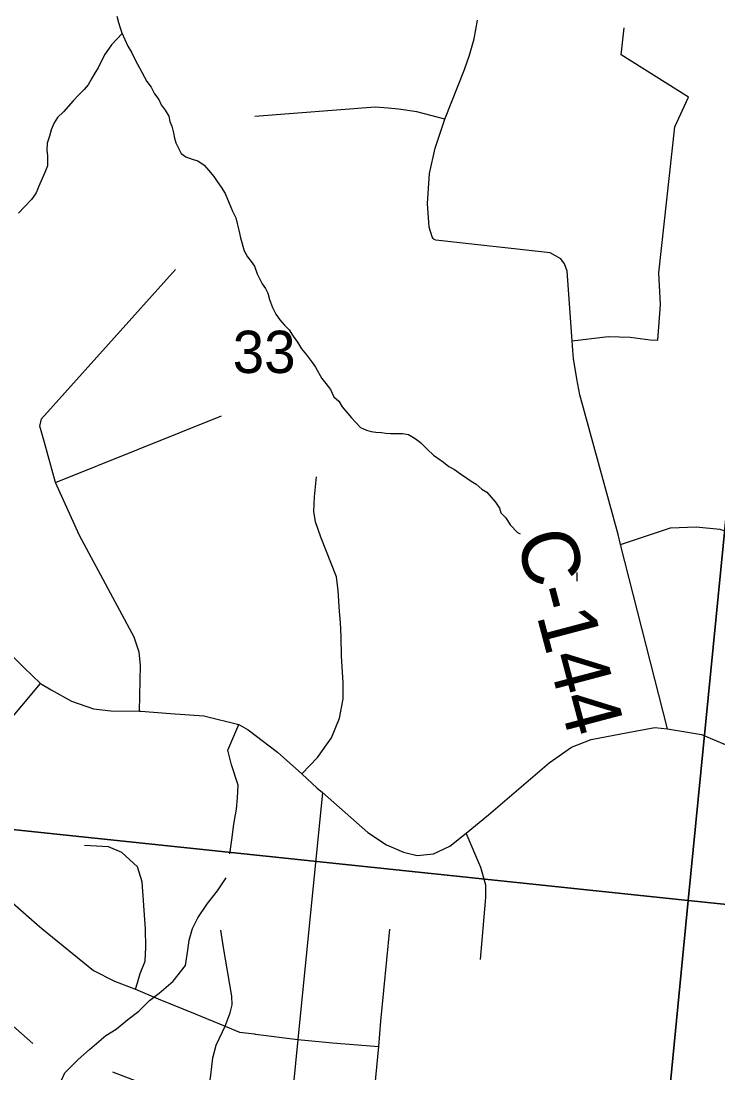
# Model space of a CAD drawing. Extents: x 0 to 43.4, y -8.1 to 22.
# Drawn here: x 4.286 to 4.976, y 19.427 to 20.468 of the extents above; entities that cross this region are included whole.
import ezdxf

# ---------------------------------------------------------------- set-up
doc = ezdxf.new("R2010")
doc.units = 0
for name, color, linetype in [('GM_X_Corporation', 7, 'Continuous'), ('GM_X_County_Road', 7, 'Continuous'), ('GM_X_County_Road_Text', 7, 'Continuous'), ('GM_X_Minor_River', 7, 'Continuous'), ('GM_X_Section_Text', 7, 'Continuous'), ('GM_X_State_Route', 7, 'Continuous'), ('GM_X_Township_Road', 7, 'Continuous')]:
    doc.layers.add(name, color=color, linetype=linetype)

msp = doc.modelspace()

# ---------------------------------------------------------------- linework, layer by layer
at = {"layer": 'GM_X_Corporation'}
for points in [[(4.0476, 20.7082), (5.0456, 20.604), (4.9462, 19.5972), (3.9403, 19.703)], [(6.0521, 20.4929), (5.9616, 19.4927), (4.9462, 19.5972), (5.0456, 20.604)], [(3.9403, 19.703), (4.9462, 19.5972), (4.8473, 18.579), (3.8378, 18.6959)], [(5.9616, 19.4927), (5.8893, 18.4791), (4.8473, 18.579), (4.9462, 19.5972)]]:
    msp.add_lwpolyline(points, close=True, dxfattribs=at)
at = {"layer": 'GM_X_County_Road'}
for points in [[(4.8321, 20.1418), (4.8317, 20.1468), (4.8314, 20.1513), (4.8263, 20.2202), (4.8238, 20.2275), (4.8202, 20.2325), (4.8097, 20.2385), (4.6962, 20.251), (4.6948, 20.2516), (4.6937, 20.2525), (4.6928, 20.2541), (4.6897, 20.2637), (4.688, 20.2873), (4.69, 20.3169), (4.6956, 20.3418), (4.7053, 20.3708), (4.7246, 20.4197), (4.7296, 20.434), (4.7342, 20.4502), (4.7377, 20.4687)], [(4.9258, 19.7673), (4.8794, 19.9495), (4.8769, 19.9594), (4.8389, 20.0979), (4.8359, 20.1136), (4.8327, 20.1338), (4.8321, 20.1418)], [(4.0143, 19.4518), (4.0184, 19.4522), (4.1083, 19.4599), (4.1141, 19.4627), (4.118, 19.468), (4.1385, 19.5218), (4.1456, 19.5341), (4.1492, 19.543), (4.1627, 19.577), (4.1706, 19.6007), (4.1786, 19.6202), (4.1801, 19.6419), (4.1838, 19.6551), (4.1891, 19.6686), (4.1952, 19.6814), (4.3047, 19.812)]]:
    msp.add_lwpolyline(points, dxfattribs=at)
at = {"layer": 'GM_X_Minor_River'}
for points in [[(4.3803, 20.4725), (4.382, 20.4664), (4.3837, 20.461), (4.3854, 20.456), (4.3914, 20.4429), (4.395, 20.4371), (4.3989, 20.4286), (4.4028, 20.4216), (4.4103, 20.408), (4.4143, 20.4022)], [(4.3857, 20.4554), (4.3751, 20.4442), (4.3723, 20.4398), (4.3683, 20.4342), (4.3618, 20.4215), (4.359, 20.4167), (4.3554, 20.4107), (4.3521, 20.4047), (4.3482, 20.3999), (4.3423, 20.3941), (4.3371, 20.3889), (4.3277, 20.3778), (4.3218, 20.3723), (4.3185, 20.3671), (4.3153, 20.36), (4.3139, 20.354), (4.3114, 20.3469), (4.3112, 20.34), (4.3117, 20.3343), (4.3119, 20.3294), (4.3118, 20.3244), (4.3093, 20.318), (4.3064, 20.3121), (4.3031, 20.3042), (4.3006, 20.2978), (4.2958, 20.2911), (4.2891, 20.2838), (4.2832, 20.2775)], [(4.4143, 20.4022), (4.4179, 20.3956), (4.4222, 20.3902), (4.4243, 20.3848), (4.4283, 20.3797), (4.4319, 20.3735), (4.4329, 20.3685), (4.435, 20.3639), (4.4367, 20.357), (4.4376, 20.352), (4.439, 20.3474), (4.4418, 20.3412), (4.4443, 20.3366), (4.4487, 20.3334), (4.4551, 20.3312), (4.4608, 20.3295), (4.4671, 20.3251), (4.4711, 20.3201), (4.4765, 20.3138), (4.4798, 20.3091), (4.4838, 20.3033), (4.4877, 20.2971), (4.4916, 20.2874), (4.4951, 20.2797), (4.4983, 20.2731), (4.4996, 20.2674), (4.5013, 20.2609), (4.5029, 20.2532), (4.5067, 20.2405), (4.5099, 20.2343), (4.5135, 20.2297), (4.5168, 20.225), (4.5195, 20.2177), (4.5245, 20.2076), (4.5278, 20.2029), (4.5299, 20.1983), (4.5316, 20.1922), (4.5347, 20.1841), (4.5379, 20.1775), (4.5419, 20.1721), (4.5466, 20.1666), (4.551, 20.1622), (4.555, 20.156), (4.5593, 20.1498), (4.5633, 20.1432), (4.5684, 20.1373), (4.5731, 20.1307), (4.5771, 20.1252), (4.5835, 20.114), (4.5875, 20.1089), (4.5919, 20.1031), (4.5954, 20.0957), (4.6002, 20.0917), (4.6035, 20.0859), (4.613, 20.075), (4.617, 20.0703), (4.6217, 20.0655), (4.6277, 20.0627), (4.6322, 20.0614), (4.6371, 20.0608), (4.6424, 20.0606), (4.647, 20.0597), (4.6515, 20.0596), (4.6565, 20.0594), (4.6633, 20.0595), (4.6693, 20.0586), (4.676, 20.0545), (4.6812, 20.0506), (4.6878, 20.0439), (4.6941, 20.038), (4.6985, 20.0351), (4.7041, 20.0311), (4.7092, 20.0268), (4.7148, 20.0239), (4.7208, 20.0196), (4.7271, 20.0152), (4.7315, 20.0123), (4.7364, 20.0095), (4.7419, 20.0044), (4.7467, 20.0016), (4.7511, 19.9965), (4.7555, 19.9917), (4.7594, 19.9855), (4.7608, 19.9809), (4.7656, 19.9762), (4.7699, 19.9692), (4.7772, 19.9617), (4.7798, 19.9601)], [(4.8363, 19.9133), (4.8362, 19.9221)], [(4.3222, 19.4122), (4.3291, 19.4268), (4.342, 19.4398), (4.3533, 19.4497), (4.3696, 19.4637), (4.3797, 19.4699), (4.3913, 19.4794), (4.4022, 19.4878), (4.4128, 19.4982), (4.4225, 19.5055), (4.4361, 19.5173), (4.4483, 19.5329), (4.4507, 19.5481), (4.4521, 19.5579), (4.4555, 19.5696), (4.4607, 19.5801), (4.4702, 19.5943), (4.4801, 19.6069), (4.4888, 19.6196)]]:
    msp.add_lwpolyline(points, dxfattribs=at)
at = {"layer": 'GM_X_State_Route'}
msp.add_lwpolyline([(4.2358, 19.8805), (4.2884, 19.828), (4.3047, 19.812), (4.3155, 19.8057), (4.3354, 19.7946), (4.3572, 19.7869), (4.3746, 19.785), (4.403, 19.7847), (4.4041, 19.7847), (4.4337, 19.7825), (4.4666, 19.7802), (4.5012, 19.7716), (4.5106, 19.7663), (4.5397, 19.744), (4.5635, 19.7225), (4.579, 19.7085), (4.5841, 19.7041), (4.6291, 19.6645), (4.6474, 19.6523), (4.6643, 19.6451), (4.6779, 19.6417), (4.6942, 19.6436), (4.7103, 19.6512), (4.7263, 19.6641), (4.7486, 19.6822), (4.8086, 19.7336), (4.8306, 19.7491), (4.8501, 19.7566), (4.8866, 19.7637), (4.9133, 19.7684), (4.9258, 19.7673), (4.9594, 19.7617), (4.9954, 19.7464)], dxfattribs=at)
at = {"layer": 'GM_X_Township_Road'}
for p, q in [((4.3197, 20.0109), (4.4841, 20.077)), ((4.594, 19.4565), (4.64, 19.4527))]:
    msp.add_line(p, q, dxfattribs=at)
for points in [[(4.8314, 20.1513), (4.8671, 20.1557), (4.8889, 20.155), (4.9085, 20.1521), (4.9163, 20.1519), (4.9187, 20.1873), (4.9173, 20.2186), (4.933, 20.3631), (4.9467, 20.3926), (4.8798, 20.4342), (4.8828, 20.461)], [(4.7053, 20.3708), (4.6774, 20.3779), (4.6595, 20.3806), (4.6492, 20.3815), (4.6362, 20.3825), (4.5171, 20.3733)], [(4.403, 19.7847), (4.4038, 19.8301), (4.4027, 19.8431), (4.3977, 19.858), (4.3435, 19.9586), (4.3197, 20.0109), (4.3088, 20.0507), (4.3043, 20.0669), (4.306, 20.0742), (4.4384, 20.222)], [(4.5635, 19.7225), (4.5793, 19.7387), (4.5929, 19.7582), (4.6009, 19.7776), (4.6045, 19.7968), (4.6046, 19.8126), (4.6031, 19.8393), (4.6025, 19.8582), (4.6019, 19.8725), (4.6011, 19.8832), (4.5997, 19.904), (4.598, 19.9176), (4.5826, 19.957), (4.5773, 19.9721), (4.5757, 19.9823), (4.5763, 19.9967), (4.5783, 20.0166)], [(4.8794, 19.9495), (4.9286, 19.9661), (4.9541, 19.9673), (4.9777, 19.9648), (5.006, 19.9555), (5.0683, 19.9175), (5.0895, 19.9089), (5.1048, 19.9061), (5.1389, 19.9081), (5.1561, 19.911)], [(4.4924, 19.6434), (4.4944, 19.6575), (4.4964, 19.6727), (4.4988, 19.6878), (4.5001, 19.6989), (4.5005, 19.7114), (4.4941, 19.7316), (4.4904, 19.746), (4.5012, 19.7716)], [(4.5841, 19.7041), (4.5597, 19.4597), (4.5507, 19.3692), (4.5505, 19.3565), (4.5503, 19.3514)], [(4.7406, 19.5389), (4.746, 19.6001), (4.746, 19.6123), (4.741, 19.6301), (4.7263, 19.6641)], [(4.3989, 19.5095), (4.4009, 19.5158), (4.4036, 19.5249), (4.4086, 19.5374), (4.4093, 19.5512), (4.4089, 19.569), (4.4056, 19.6158), (4.4009, 19.6306), (4.3854, 19.6447), (4.3723, 19.6505), (4.3484, 19.6518)], [(4.1786, 19.6202), (4.2536, 19.6069), (4.2648, 19.6034), (4.2768, 19.5954), (4.3014, 19.5735), (4.3061, 19.5697)], [(4.3061, 19.5697), (4.3572, 19.528), (4.3781, 19.5175), (4.3989, 19.5095)], [(4.3763, 19.4277), (4.4288, 19.4075), (4.4517, 19.3994), (4.4553, 19.3994), (4.4602, 19.4005), (4.4665, 19.4034), (4.4702, 19.409), (4.4722, 19.4148), (4.4737, 19.4243), (4.4756, 19.4415), (4.4787, 19.4541), (4.4876, 19.4729), (4.4927, 19.4862), (4.4946, 19.4941), (4.4944, 19.5025), (4.486, 19.5508), (4.4833, 19.568)], [(4.4534, 19.3282), (4.4483, 19.3049), (4.4436, 19.2886), (4.4434, 19.2756), (4.4491, 19.2578), (4.457, 19.2469), (4.4763, 19.228), (4.4939, 19.2069), (4.504, 19.1998), (4.513, 19.1958), (4.5247, 19.1947), (4.535, 19.1971), (4.5535, 19.2057), (4.5751, 19.2207), (4.5911, 19.2348), (4.6028, 19.2478), (4.6108, 19.2605), (4.6214, 19.2835), (4.6258, 19.306), (4.64, 19.4527), (4.642, 19.478), (4.6508, 19.5688)], [(4.3989, 19.5095), (4.4214, 19.4998), (4.4581, 19.4852), (4.4876, 19.4729), (4.502, 19.467), (4.5167, 19.4653), (4.5177, 19.4651)], [(4.2507, 19.4885), (4.2592, 19.4845), (4.2748, 19.4754), (4.2974, 19.4558)], [(4.5177, 19.4651), (4.5597, 19.4597), (4.5906, 19.4568), (4.594, 19.4565)]]:
    msp.add_lwpolyline(points, dxfattribs=at)

# ---------------------------------------------------------------- texts
at = {"layer": 'GM_X_County_Road_Text'}
msp.add_text('C-144', height=0.05682, rotation=284.8258, dxfattribs=at).set_placement((4.7755, 19.957))
at = {"layer": 'GM_X_Section_Text'}
msp.add_text('33', height=0.04186, rotation=0, dxfattribs=at).set_placement((4.4952, 20.1194))

doc.saveas('drawing.dxf')
